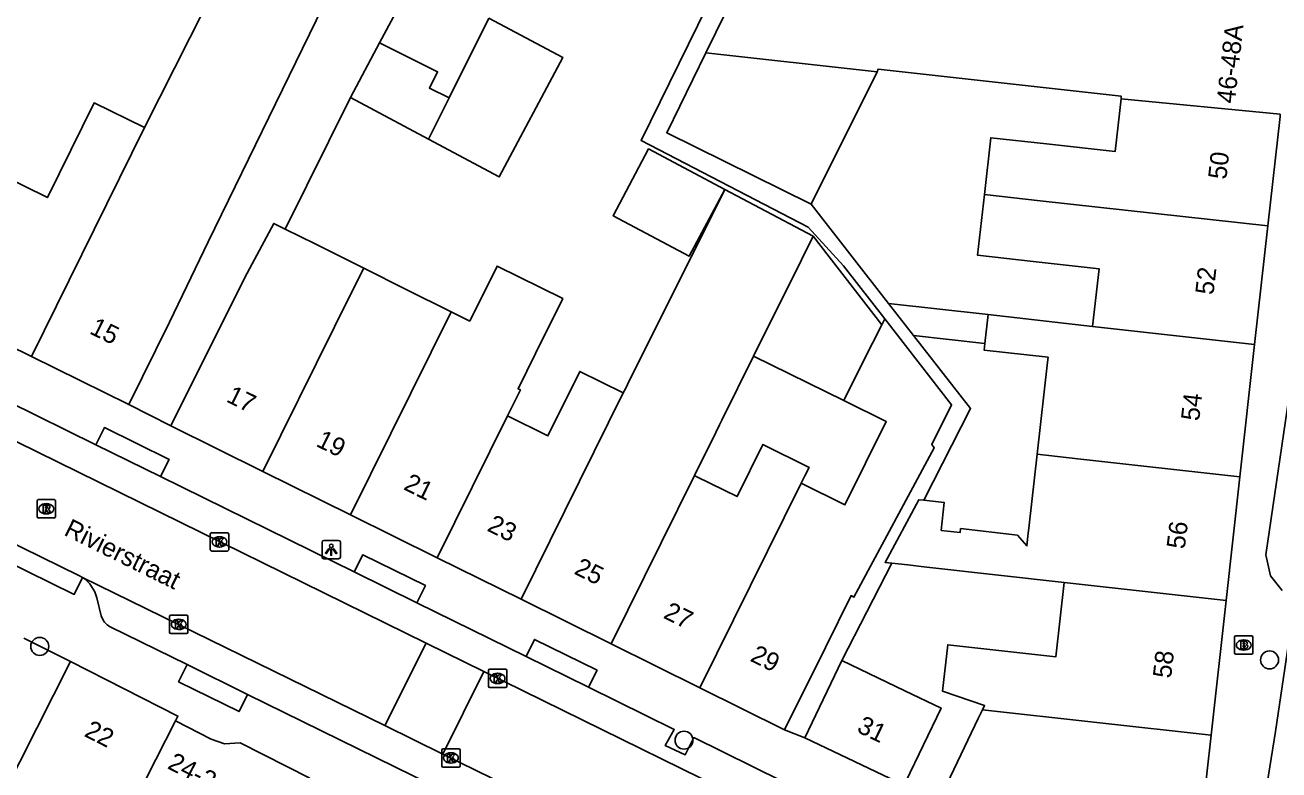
# Model space of a CAD drawing. Extents: x 160356 to 161355, y 381727 to 382845.
# Drawn here: x 160817.9 to 160886, y 382454.3 to 382494.8 of the extents above; entities that cross this region are included whole.
import ezdxf

# ---------------------------------------------------------------- set-up
doc = ezdxf.new("R2010")
doc.units = 0
for name, color, linetype in [('IMGEO_Boom', 7, 'Continuous'), ('IMGEO_Brandkraan', 7, 'Continuous'), ('IMGEO_Kolk', 7, 'Continuous'), ('IMGEO_Lichtpunt', 7, 'Continuous'), ('IMGEO_Openbare_ruimte_label', 7, 'Continuous'), ('IMGEO_Pand', 7, 'Continuous'), ('IMGEO_Pand_nummerreeks', 7, 'Continuous'), ('IMGEO_Rijbaan_lokaal_gesloten', 7, 'Continuous'), ('IMGEO_Rijbaan_lokaal_open', 7, 'Continuous'), ('IMGEO_Rioolput', 7, 'Continuous'), ('IMGEO_Voetpad_open', 7, 'Continuous')]:
    doc.layers.add(name, color=color, linetype=linetype)

msp = doc.modelspace()

# ---------------------------------------------------------------- linework, layer by layer
at = {"layer": 'IMGEO_Boom'}
for centre in [(160818.685, 382460.986), (160885.523, 382460.253), (160853.699, 382455.888)]:
    msp.add_circle(centre, 0.489, dxfattribs=at)
at = {"layer": 'IMGEO_Brandkraan'}
for p, q in [((160883.621, 382460.638), (160883.621, 382461.49)), ((160883.696, 382461.564), (160884.548, 382461.564)), ((160884.109, 382461.344), (160884.134, 382461.344)), ((160884.622, 382461.49), (160884.622, 382460.638)), ((160884.548, 382460.564), (160883.696, 382460.564)), ((160884.132, 382460.784), (160884.107, 382460.784))]:
    msp.add_line(p, q, dxfattribs=at)
for points in [[(160883.621, 382460.638), (160883.621, 382461.49)], [(160883.696, 382461.564), (160884.548, 382461.564)], [(160883.969, 382461.264), (160883.969, 382460.864), (160884.182, 382460.864)], [(160884.2, 382461.264), (160883.969, 382461.264)], [(160884.622, 382461.49), (160884.622, 382460.638)], [(160884.548, 382460.564), (160883.696, 382460.564)], [(160884.148, 382461.183), (160884.094, 382461.183), (160884.094, 382461.107)], [(160884.094, 382461.107), (160884.147, 382461.107)], [(160884.156, 382461.031), (160884.094, 382461.031), (160884.094, 382460.95)], [(160884.094, 382460.95), (160884.156, 382460.95)]]:
    msp.add_lwpolyline(points, dxfattribs=at)
for centre, radius, start, end in [((160883.698, 382461.488), 0.0765, 91.55205, 178.44795), ((160883.698, 382461.488), 0.0765, 91.55205, 178.44795), ((160884.204, 382461.119), 0.145, 59.4692, 91.53667), ((160884.229, 382461.166), 0.0922, 285.51372, 58.15012), ((160884.546, 382461.488), 0.0765, 1.55205, 88.44795), ((160884.546, 382461.488), 0.0765, 1.55205, 88.44795), ((160883.698, 382460.64), 0.0765, 181.55205, 268.44795), ((160883.698, 382460.64), 0.0765, 181.55205, 268.44795), ((160884.149, 382461.145), 0.0379, 267.82845, 90.93552), ((160884.157, 382460.99), 0.0404, 269.87594, 90.50774), ((160884.188, 382461.115), 0.251, 268.66757, 293.53466), ((160884.234, 382460.974), 0.105, 301.31148, 78.98903), ((160884.546, 382460.64), 0.0765, 271.55205, 358.44795), ((160884.546, 382460.64), 0.0765, 271.55205, 358.44795)]:
    msp.add_arc(centre, radius, start, end, dxfattribs=at)
for centre, major_axis, ratio, start_param, end_param in [((160884.108, 382461.064), (-0.387, 0.002), 0.722429, 4.712389, 7.853982), ((160884.133, 382461.064), (-0.39, 0.002), 0.717154, 1.570796, 4.712389)]:
    msp.add_ellipse(centre, major_axis=major_axis, ratio=ratio, start_param=start_param, end_param=end_param, dxfattribs=at)
at = {"layer": 'IMGEO_Kolk'}
for p, q in [((160827.953, 382466.248), (160827.953, 382467.1)), ((160828.028, 382467.174), (160828.88, 382467.174)), ((160828.441, 382466.954), (160828.466, 382466.954)), ((160828.954, 382467.1), (160828.954, 382466.248)), ((160828.88, 382466.174), (160828.028, 382466.174)), ((160828.464, 382466.394), (160828.439, 382466.394)), ((160825.736, 382461.76), (160825.736, 382462.612)), ((160825.811, 382462.686), (160826.663, 382462.686)), ((160826.737, 382462.612), (160826.737, 382461.76)), ((160826.247, 382461.906), (160826.222, 382461.906)), ((160826.224, 382462.466), (160826.249, 382462.466)), ((160826.663, 382461.686), (160825.811, 382461.686)), ((160843.068, 382458.819), (160843.068, 382459.671)), ((160843.143, 382459.745), (160843.995, 382459.745)), ((160843.556, 382459.525), (160843.581, 382459.525)), ((160844.069, 382459.671), (160844.069, 382458.819)), ((160843.995, 382458.745), (160843.143, 382458.745)), ((160843.579, 382458.965), (160843.554, 382458.965)), ((160840.53, 382454.495), (160840.53, 382455.347)), ((160840.605, 382455.421), (160841.457, 382455.421)), ((160841.018, 382455.201), (160841.043, 382455.201)), ((160841.531, 382455.347), (160841.531, 382454.495)), ((160841.457, 382454.421), (160840.605, 382454.421)), ((160841.041, 382454.641), (160841.016, 382454.641))]:
    msp.add_line(p, q, dxfattribs=at)
for points in [[(160827.953, 382466.248), (160827.953, 382467.1)], [(160828.028, 382467.174), (160828.88, 382467.174)], [(160828.274, 382466.874), (160828.397, 382466.874), (160828.397, 382466.723), (160828.527, 382466.874), (160828.691, 382466.874), (160828.545, 382466.723), (160828.698, 382466.474), (160828.546, 382466.474), (160828.461, 382466.638), (160828.397, 382466.571), (160828.397, 382466.474), (160828.274, 382466.474), (160828.274, 382466.874)], [(160828.954, 382467.1), (160828.954, 382466.248)], [(160828.88, 382466.174), (160828.028, 382466.174)], [(160825.736, 382461.76), (160825.736, 382462.612)], [(160825.811, 382462.686), (160826.663, 382462.686)], [(160826.737, 382462.612), (160826.737, 382461.76)], [(160826.057, 382462.386), (160826.18, 382462.386), (160826.18, 382462.235), (160826.31, 382462.386), (160826.474, 382462.386), (160826.328, 382462.235), (160826.481, 382461.986), (160826.329, 382461.986), (160826.244, 382462.15), (160826.18, 382462.083), (160826.18, 382461.986), (160826.057, 382461.986), (160826.057, 382462.386)], [(160826.663, 382461.686), (160825.811, 382461.686)], [(160843.068, 382458.819), (160843.068, 382459.671)], [(160843.143, 382459.745), (160843.995, 382459.745)], [(160843.389, 382459.445), (160843.512, 382459.445), (160843.512, 382459.294), (160843.642, 382459.445), (160843.806, 382459.445), (160843.66, 382459.294), (160843.813, 382459.045), (160843.661, 382459.045), (160843.576, 382459.209), (160843.512, 382459.142), (160843.512, 382459.045), (160843.389, 382459.045), (160843.389, 382459.445)], [(160844.069, 382459.671), (160844.069, 382458.819)], [(160843.995, 382458.745), (160843.143, 382458.745)], [(160840.53, 382454.495), (160840.53, 382455.347)], [(160840.605, 382455.421), (160841.457, 382455.421)], [(160840.851, 382455.121), (160840.974, 382455.121), (160840.974, 382454.97), (160841.104, 382455.121), (160841.268, 382455.121), (160841.122, 382454.97), (160841.275, 382454.721), (160841.123, 382454.721), (160841.038, 382454.885), (160840.974, 382454.818), (160840.974, 382454.721), (160840.851, 382454.721), (160840.851, 382455.121)], [(160841.531, 382455.347), (160841.531, 382454.495)], [(160841.457, 382454.421), (160840.605, 382454.421)]]:
    msp.add_lwpolyline(points, dxfattribs=at)
for centre, start, end in [((160828.03, 382467.098), 91.55205, 178.44795), ((160828.03, 382467.098), 91.55205, 178.44795), ((160828.878, 382467.098), 1.55205, 88.44795), ((160828.878, 382467.098), 1.55205, 88.44795), ((160828.03, 382466.25), 181.55205, 268.44795), ((160828.03, 382466.25), 181.55205, 268.44795), ((160828.878, 382466.25), 271.55205, 358.44795), ((160828.878, 382466.25), 271.55205, 358.44795), ((160825.813, 382462.61), 91.55205, 178.44795), ((160825.813, 382462.61), 91.55205, 178.44795), ((160826.661, 382462.61), 1.55205, 88.44795), ((160826.661, 382462.61), 1.55205, 88.44795), ((160825.813, 382461.762), 181.55205, 268.44795), ((160825.813, 382461.762), 181.55205, 268.44795), ((160826.661, 382461.762), 271.55205, 358.44795), ((160826.661, 382461.762), 271.55205, 358.44795), ((160843.145, 382459.669), 91.55205, 178.44795), ((160843.145, 382459.669), 91.55205, 178.44795), ((160843.993, 382459.669), 1.55205, 88.44795), ((160843.993, 382459.669), 1.55205, 88.44795), ((160843.145, 382458.821), 181.55205, 268.44795), ((160843.145, 382458.821), 181.55205, 268.44795), ((160843.993, 382458.821), 271.55205, 358.44795), ((160843.993, 382458.821), 271.55205, 358.44795), ((160840.607, 382455.345), 91.55205, 178.44795), ((160840.607, 382455.345), 91.55205, 178.44795), ((160841.455, 382455.345), 1.55205, 88.44795), ((160841.455, 382455.345), 1.55205, 88.44795), ((160840.607, 382454.497), 181.55205, 268.44795), ((160840.607, 382454.497), 181.55205, 268.44795), ((160841.455, 382454.497), 271.55205, 358.44795), ((160841.455, 382454.497), 271.55205, 358.44795)]:
    msp.add_arc(centre, 0.0765, start, end, dxfattribs=at)
for centre, major_axis, ratio, start_param, end_param in [((160828.44, 382466.674), (-0.387, 0.002), 0.722429, 4.712389, 7.853982), ((160828.465, 382466.674), (-0.39, 0.002), 0.717154, 1.570796, 4.712389), ((160826.223, 382462.186), (-0.387, 0.002), 0.722429, 4.712389, 7.853982), ((160826.248, 382462.186), (-0.39, 0.002), 0.717154, 1.570796, 4.712389), ((160843.555, 382459.245), (-0.387, 0.002), 0.722429, 4.712389, 7.853982), ((160843.58, 382459.245), (-0.39, 0.002), 0.717154, 1.570796, 4.712389), ((160841.017, 382454.921), (-0.387, 0.002), 0.722429, 4.712389, 7.853982), ((160841.042, 382454.921), (-0.39, 0.002), 0.717154, 1.570796, 4.712389)]:
    msp.add_ellipse(centre, major_axis=major_axis, ratio=ratio, start_param=start_param, end_param=end_param, dxfattribs=at)
at = {"layer": 'IMGEO_Lichtpunt'}
for p, q in [((160834.025, 382466.656), (160834.025, 382465.849)), ((160834.025, 382466.656), (160834.025, 382465.849)), ((160834.927, 382466.751), (160834.119, 382466.751)), ((160834.927, 382466.751), (160834.119, 382466.751)), ((160835.021, 382465.849), (160835.021, 382466.656)), ((160835.021, 382465.849), (160835.021, 382466.656)), ((160834.119, 382465.755), (160834.927, 382465.755)), ((160834.119, 382465.755), (160834.927, 382465.755))]:
    msp.add_line(p, q, dxfattribs=at)
for points in [[(160834.399, 382466.32), (160834.438, 382466.292), (160834.25, 382466.03), (160834.212, 382466.057), (160834.399, 382466.32)], [(160834.501, 382466.272), (160834.548, 382466.272), (160834.548, 382465.95), (160834.501, 382465.95), (160834.501, 382466.272)], [(160834.611, 382466.292), (160834.649, 382466.319), (160834.836, 382466.057), (160834.797, 382466.029), (160834.611, 382466.292)]]:
    msp.add_lwpolyline(points, dxfattribs=at)
msp.add_circle((160834.524, 382466.454), 0.0994, dxfattribs=at)
for centre, start, end in [((160834.119, 382466.656), 90, 180), ((160834.119, 382466.656), 90, 180), ((160834.927, 382466.656), 0, 90), ((160834.927, 382466.656), 0, 90), ((160834.119, 382465.849), 180, 270), ((160834.119, 382465.849), 180, 270), ((160834.927, 382465.849), 270, 0), ((160834.927, 382465.849), 270, 360)]:
    msp.add_arc(centre, 0.0946, start, end, dxfattribs=at)
at = {"layer": 'IMGEO_Pand'}
for points in [[(160837.001, 382507.39), (160836.886, 382501.545), (160836.243, 382500.225), (160836.06, 382499.851), (160836.009, 382499.745), (160832.921, 382501.249), (160831.125, 382497.218), (160834.076, 382495.78), (160827.844, 382482.992), (160825.738, 382478.624), (160823.529, 382474.138)], [(160831.021, 382504.193), (160831.756, 382503.824), (160824.368, 382489.208)], [(160859.631, 382502.608), (160858.18, 382500), (160854.89, 382493.275)], [(160837.157, 382493.816), (160839.03, 382497.328)], [(160839.805, 382488.578), (160843.657, 382486.524), (160847.118, 382493.014), (160843.093, 382495.161)], [(160840.928, 382490.826), (160843.093, 382495.161)], [(160835.568, 382490.838), (160837.157, 382493.816)], [(160837.157, 382493.816), (160840.303, 382492.247), (160839.86, 382491.359), (160840.928, 382490.826)], [(160860.617, 382485.033), (160852.762, 382488.923), (160854.89, 382493.275)], [(160854.89, 382493.275), (160864.189, 382492.243)], [(160864.189, 382492.243), (160860.617, 382485.033)], [(160864.189, 382492.243), (160864.261, 382492.389), (160877.466, 382490.907), (160877.451, 382490.771)], [(160824.368, 382489.208), (160821.64, 382490.552), (160819.102, 382485.4), (160816.574, 382486.646)], [(160835.568, 382490.838), (160839.805, 382488.578)], [(160840.928, 382490.826), (160839.805, 382488.578)], [(160877.451, 382490.771), (160877.133, 382487.899), (160873.393, 382488.314), (160870.367, 382488.65), (160870.026, 382485.568)], [(160877.451, 382490.771), (160886.106, 382489.937)], [(160886.106, 382489.937), (160886.092, 382489.812), (160885.429, 382483.854)], [(160824.368, 382489.208), (160818.233, 382476.747)], [(160855.915, 382485.847), (160851.771, 382488.048), (160849.842, 382484.415), (160853.985, 382482.214), (160855.915, 382485.847)], [(160855.915, 382485.847), (160850.634, 382475.239), (160850.53, 382475.031), (160850.401, 382474.771)], [(160860.718, 382483.296), (160855.915, 382485.847)], [(160870.026, 382485.568), (160869.659, 382482.262), (160872.685, 382481.926), (160876.257, 382481.53), (160875.909, 382478.392)], [(160870.026, 382485.568), (160873.051, 382485.231), (160885.429, 382483.854)], [(160832.026, 382483.688), (160831.406, 382483.995), (160829.958, 382481.286), (160828.028, 382477.458), (160825.808, 382472.977)], [(160836.302, 382481.551), (160833.659, 382482.879), (160832.026, 382483.688)], [(160885.429, 382483.854), (160884.712, 382477.402)], [(160857.484, 382476.765), (160860.085, 382482.018), (160860.718, 382483.296)], [(160864.447, 382478.482), (160860.718, 382483.296)], [(160844.108, 382473.525), (160844.81, 382474.942), (160844.682, 382475.005), (160845.628, 382476.915), (160847.108, 382479.903), (160843.537, 382481.672), (160842.057, 382478.684), (160841.041, 382479.187)], [(160830.808, 382470.501), (160834.708, 382478.376), (160834.929, 382478.819), (160836.302, 382481.551)], [(160841.041, 382479.187), (160838.598, 382480.397), (160836.302, 382481.551)], [(160870.224, 382479.031), (160864.821, 382479.639)], [(160864.821, 382479.639), (160866.179, 382477.9)], [(160818.233, 382476.747), (160812.958, 382479.345)], [(160835.57, 382468.142), (160841.041, 382479.187)], [(160870.224, 382479.031), (160870.048, 382477.464)], [(160875.909, 382478.392), (160870.224, 382479.031)], [(160859.17, 382456.453), (160861.39, 382460.934), (160862.784, 382463.749), (160862.938, 382463.673), (160867.296, 382471.784), (160867.172, 382471.971), (160868.238, 382474.122), (160864.611, 382478.804)], [(160864.447, 382478.482), (160863.434, 382476.491), (160862.383, 382474.357)], [(160864.611, 382478.804), (160864.447, 382478.482)], [(160875.909, 382478.392), (160884.712, 382477.402)], [(160870.048, 382477.464), (160866.179, 382477.9)], [(160872.896, 382471.445), (160873.458, 382476.448), (160873.488, 382476.718), (160870.008, 382477.109), (160870.048, 382477.464)], [(160884.712, 382477.402), (160883.911, 382470.207)], [(160823.529, 382474.138), (160818.233, 382476.747)], [(160857.484, 382476.765), (160855.76, 382473.284), (160855.633, 382473.037), (160855.429, 382472.615), (160854.273, 382470.281)], [(160862.383, 382474.357), (160857.484, 382476.765)], [(160850.401, 382474.771), (160848.036, 382475.943), (160846.301, 382472.44), (160844.108, 382473.525)], [(160850.401, 382474.771), (160844.844, 382463.549)], [(160860.066, 382469.863), (160862.448, 382468.683), (160864.692, 382473.214), (160862.383, 382474.357)], [(160840.286, 382465.806), (160844.108, 382473.525)], [(160830.808, 382470.501), (160825.808, 382472.977)], [(160854.273, 382470.281), (160854.403, 382470.217), (160856.587, 382469.136), (160857.991, 382471.97), (160860.5, 382470.727), (160860.269, 382470.273), (160860.066, 382469.863)], [(160866.734, 382468.935), (160867.848, 382468.81), (160867.678, 382467.294), (160868.705, 382467.179), (160868.729, 382467.394), (160871.816, 382467.047), (160872.335, 382466.452), (160872.394, 382466.982), (160872.462, 382467.587), (160872.896, 382471.445)], [(160883.911, 382470.207), (160875.11, 382471.196), (160872.896, 382471.445)], [(160835.57, 382468.142), (160830.808, 382470.501)], [(160854.273, 382470.281), (160849.739, 382461.124)], [(160883.911, 382470.207), (160883.163, 382463.478)], [(160860.066, 382469.863), (160854.557, 382458.738)], [(160866.734, 382468.935), (160866.457, 382468.966), (160864.626, 382465.557), (160864.99, 382465.516)], [(160840.286, 382465.806), (160835.57, 382468.142)], [(160844.844, 382463.549), (160840.286, 382465.806)], [(160874.364, 382464.465), (160866.733, 382465.321), (160865.865, 382465.418), (160864.99, 382465.516)], [(160869.926, 382457.547), (160870.032, 382457.769), (160867.753, 382458.546), (160868.033, 382461.075), (160873.915, 382460.422), (160874.364, 382464.465)], [(160874.364, 382464.465), (160883.163, 382463.478)], [(160849.739, 382461.124), (160844.844, 382463.549)], [(160883.163, 382463.478), (160882.349, 382456.163)], [(160849.739, 382461.124), (160854.557, 382458.738)], [(160820.35, 382460.16), (160815.748, 382451.078), (160813.307, 382446.081), (160811.341, 382442.201)], [(160820.35, 382460.16), (160826.191, 382457.2), (160826.058, 382456.938)], [(160862.284, 382460.213), (160860.274, 382456.018)], [(160862.284, 382460.213), (160865.699, 382458.578), (160867.671, 382457.634), (160865.758, 382453.643)], [(160854.557, 382458.738), (160859.17, 382456.453)], [(160867.614, 382452.725), (160869.696, 382457.068), (160869.926, 382457.547)], [(160869.926, 382457.547), (160882.349, 382456.163)], [(160817.174, 382439.245), (160820.208, 382445.299), (160822.219, 382449.312), (160823.931, 382452.741), (160826.058, 382456.938)], [(160826.058, 382456.938), (160828.005, 382455.935), (160828.716, 382455.694), (160829.57, 382455.741), (160833.366, 382453.82)], [(160865.758, 382453.643), (160865.66, 382453.438), (160860.274, 382456.018)], [(160882.349, 382456.163), (160881.413, 382447.744), (160881.102, 382447.778), (160879.725, 382447.175), (160879.547, 382446.803), (160867.535, 382452.559), (160867.614, 382452.725)]]:
    msp.add_lwpolyline(points, dxfattribs=at)
at = {"layer": 'IMGEO_Rijbaan_lokaal_gesloten'}
msp.add_lwpolyline([(160884.594, 382448.404), (160885.223, 382452.521), (160885.854, 382456.356), (160886.772, 382462.594)], dxfattribs=at)
at = {"layer": 'IMGEO_Rijbaan_lokaal_open'}
for points in [[(160839.679, 382461.164), (160799.626, 382480.864)], [(160814.633, 382467.878), (160820.815, 382464.849), (160821.012, 382464.742)], [(160821.012, 382464.742), (160837.442, 382456.68)], [(160837.442, 382456.68), (160839.679, 382461.164)], [(160842.825, 382459.616), (160839.679, 382461.164)], [(160840.591, 382455.134), (160842.825, 382459.616)], [(160842.825, 382459.616), (160861.02, 382450.667), (160874.98, 382443.774)], [(160837.442, 382456.68), (160840.591, 382455.134)], [(160879.336, 382436.034), (160854.094, 382448.508), (160840.591, 382455.134)]]:
    msp.add_lwpolyline(points, dxfattribs=at)
at = {"layer": 'IMGEO_Rioolput'}
for p, q in [((160818.539, 382468.046), (160818.539, 382468.898)), ((160818.614, 382468.972), (160819.466, 382468.972)), ((160819.027, 382468.752), (160819.052, 382468.752)), ((160819.54, 382468.898), (160819.54, 382468.046)), ((160819.05, 382468.192), (160819.025, 382468.192)), ((160819.466, 382467.972), (160818.614, 382467.972))]:
    msp.add_line(p, q, dxfattribs=at)
for points in [[(160818.539, 382468.046), (160818.539, 382468.898)], [(160818.614, 382468.972), (160819.466, 382468.972)], [(160819.54, 382468.898), (160819.54, 382468.046)], [(160819.128, 382468.67), (160818.876, 382468.672), (160818.876, 382468.272)], [(160818.876, 382468.272), (160819, 382468.272), (160819, 382468.434), (160819.011, 382468.434)], [(160819.054, 382468.591), (160819, 382468.591), (160819, 382468.51)], [(160819, 382468.51), (160819.052, 382468.51)], [(160819.058, 382468.405), (160819.129, 382468.272), (160819.269, 382468.272), (160819.204, 382468.398)], [(160819.466, 382467.972), (160818.614, 382467.972)]]:
    msp.add_lwpolyline(points, dxfattribs=at)
for centre, radius, start, end in [((160818.616, 382468.896), 0.0765, 91.55205, 178.44795), ((160818.616, 382468.896), 0.0765, 91.55205, 178.44795), ((160819.464, 382468.896), 0.0765, 1.55205, 88.44795), ((160819.464, 382468.896), 0.0765, 1.55205, 88.44795), ((160818.616, 382468.048), 0.0765, 181.55205, 268.44795), ((160818.616, 382468.048), 0.0765, 181.55205, 268.44795), ((160819.01, 382468.381), 0.0533, 26.02933, 88.69889), ((160819.036, 382468.699), 0.19, 274.7715, 282.96867), ((160819.06, 382468.495), 0.0964, 77.00612, 93.18647), ((160819.074, 382468.552), 0.0378, 276.66336, 79.67722), ((160819.127, 382468.56), 0.109, 350.36119, 89.41601), ((160819.125, 382468.56), 0.112, 277.58423, 350.98172), ((160819.109, 382468.345), 0.108, 29.51342, 73.79051), ((160819.464, 382468.048), 0.0765, 271.55205, 358.44795), ((160819.464, 382468.048), 0.0765, 271.55205, 358.44795)]:
    msp.add_arc(centre, radius, start, end, dxfattribs=at)
for centre, major_axis, ratio, start_param, end_param in [((160819.026, 382468.472), (-0.387, 0.002), 0.722429, 4.712389, 7.853982), ((160819.051, 382468.472), (-0.39, 0.002), 0.717154, 1.570796, 4.712389)]:
    msp.add_ellipse(centre, major_axis=major_axis, ratio=ratio, start_param=start_param, end_param=end_param, dxfattribs=at)
at = {"layer": 'IMGEO_Voetpad_open'}
for points in [[(160848.441, 382506.855), (160858.055, 382502.143), (160851.367, 382488.496), (160860.444, 382483.782), (160862.373, 382481.693), (160864.611, 382478.804)], [(160832.026, 382483.688), (160835.568, 382490.838)], [(160886.217, 382464.028), (160885.576, 382464.823), (160885.313, 382465.963), (160888.593, 382488.318), (160888.748, 382488.774)], [(160864.821, 382479.639), (160860.617, 382485.033)], [(160802.625, 382481.346), (160811.136, 382477.167), (160810.662, 382476.305), (160811.72, 382475.748), (160812.178, 382476.666), (160821.736, 382471.957)], [(160866.179, 382477.9), (160869.278, 382473.921), (160866.734, 382468.935)], [(160825.808, 382472.977), (160823.529, 382474.138)], [(160821.736, 382471.957), (160822.196, 382472.89), (160825.712, 382471.155), (160825.252, 382470.222)], [(160821.736, 382471.957), (160825.252, 382470.222)], [(160825.252, 382470.222), (160835.775, 382465.039)], [(160821.012, 382464.742), (160820.558, 382463.817), (160814.175, 382466.944), (160814.633, 382467.878)], [(160835.775, 382465.039), (160836.235, 382465.972), (160839.643, 382464.293), (160839.183, 382463.36)], [(160864.99, 382465.516), (160862.284, 382460.213)], [(160835.775, 382465.039), (160839.183, 382463.36)], [(160822.03, 382462.654), (160821.79, 382463.624)], [(160839.183, 382463.36), (160845.113, 382460.438)], [(160826.688, 382459.995), (160822.504, 382462.052)], [(160817.81, 382461.435), (160820.35, 382460.16)], [(160845.113, 382460.438), (160845.573, 382461.371), (160848.974, 382459.695), (160848.514, 382458.762)], [(160829.974, 382458.379), (160829.515, 382457.446), (160826.229, 382459.062), (160826.688, 382459.995)], [(160829.974, 382458.379), (160826.688, 382459.995)], [(160845.113, 382460.438), (160848.514, 382458.762)], [(160848.514, 382458.762), (160853.171, 382456.467), (160852.678, 382455.593), (160853.754, 382455.086), (160854.226, 382456.033), (160873.467, 382446.511)], [(160845.993, 382450.503), (160829.974, 382458.379)], [(160860.274, 382456.018), (160859.17, 382456.453)]]:
    msp.add_lwpolyline(points, dxfattribs=at)
for centre, radius, start, end in [((160819.92, 382463.153), 1.928, 14.14982, 55.51717), ((160823.032, 382462.956), 1.047, 196.74855, 239.6835)]:
    msp.add_arc(centre, radius, start, end, dxfattribs=at)

# ---------------------------------------------------------------- texts
at = {"layer": 'IMGEO_Openbare_ruimte_label'}
msp.add_text('Rivierstraat', height=1, rotation=333.63994, dxfattribs=at).set_placement((160819.943, 382467.07))
at = {"layer": 'IMGEO_Pand_nummerreeks'}
for s, rotation, p in [('46-48A', 83.65184, (160883.632, 382490.486)), ('50', 83.65184, (160883.172, 382486.355)), ('52', 83.65184, (160882.475, 382480.082)), ('15', 333.76426, (160821.335, 382478.029)), ('17', 333.64967, (160828.767, 382474.324)), ('54', 83.36536, (160881.695, 382473.222)), ('19', 333.65164, (160833.648, 382471.906)), ('21', 333.64967, (160838.407, 382469.549)), ('23', 333.6554, (160842.943, 382467.302)), ('56', 82.93564, (160880.912, 382466.252)), ('25', 333.64967, (160847.67, 382464.961)), ('27', 333.66113, (160852.526, 382462.557)), ('29', 333.63821, (160857.242, 382460.22)), ('58', 83.55937, (160880.168, 382459.225)), ('31', 334.20544, (160863.041, 382456.359)), ('22', 333.12582, (160821.049, 382456.128)), ('24-24A', 332.7444, (160825.571, 382454.377))]:
    msp.add_text(s, height=1, rotation=rotation, dxfattribs=at).set_placement(p)

doc.saveas('drawing.dxf')
